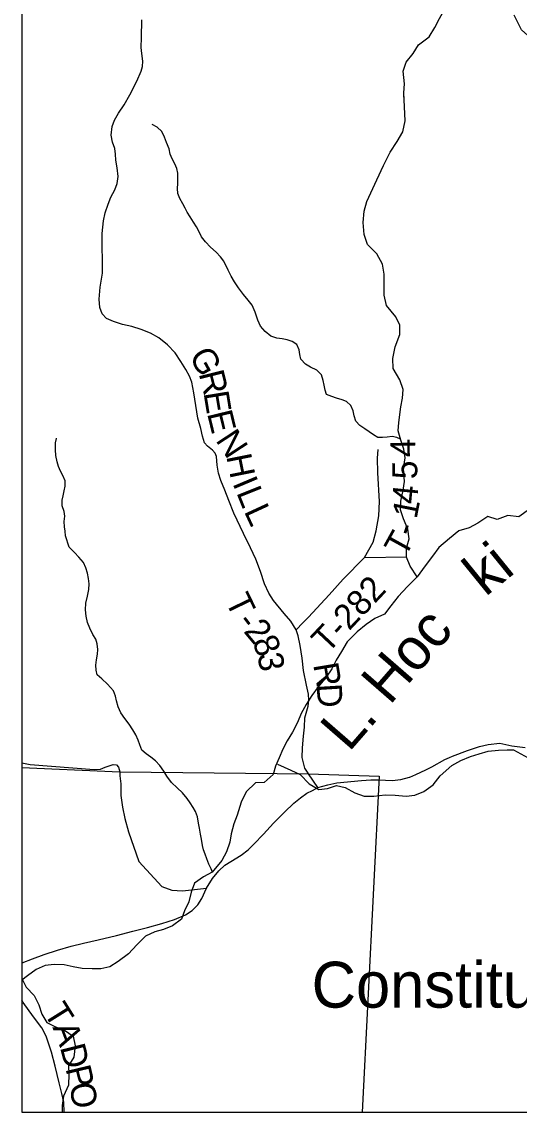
# Model space of a CAD drawing. Extents: x -84548 to 2262448, y -162180 to 525962.
# Drawn here: x 31945 to 37900, y 134968 to 148023 of the extents above; entities that cross this region are included whole.
import ezdxf

# ---------------------------------------------------------------- set-up
doc = ezdxf.new("R2010")
doc.units = 0
for name, color, linetype in [('GM_X_Adjacent_County_Text', 7, 'Continuous'), ('GM_X_County', 7, 'Continuous'), ('GM_X_Hydro', 7, 'Continuous'), ('GM_X_Minor_Lake', 7, 'Continuous'), ('GM_X_Minor_River_Text', 7, 'Continuous'), ('GM_X_State_Route', 7, 'Continuous'), ('GM_X_Township_Road', 7, 'Continuous'), ('GM_X_Unincorporated_Text', 7, 'Continuous')]:
    doc.layers.add(name, color=color, linetype=linetype)

msp = doc.modelspace()

# ---------------------------------------------------------------- linework, layer by layer
at = {"layer": 'GM_X_County'}
for p, q in [((31945, 170872), (31945, 134968)), ((31945, 134968), (67849, 134968))]:
    msp.add_line(p, q, dxfattribs=at)
at = {"layer": 'GM_X_Hydro'}
for p, q in [((31945, 139094), (33119, 139045)), ((33119, 139045), (35377, 139018)), ((35377, 139018), (36222, 138993)), ((36222, 138993), (36022, 134968))]:
    msp.add_line(p, q, dxfattribs=at)
at = {"layer": 'GM_X_Minor_Lake'}
for points in [[(35229, 140745), (35168, 140848), (35087, 140940), (34958, 141093), (34903, 141181), (34852, 141296), (34801, 141442), (34746, 141590), (34685, 141726), (34599, 141895), (34485, 142141), (34422, 142293), (34375, 142416), (34328, 142530), (34302, 142618), (34285, 142714), (34278, 142820), (34262, 142858), (34227, 142896), (34169, 142943), (34133, 142983), (34110, 143061), (34087, 143153), (34054, 143277), (34027, 143429), (34004, 143581), (33979, 143707), (33952, 143781), (33908, 143861), (33849, 143956), (33782, 144058), (33689, 144157), (33585, 144239), (33488, 144294), (33376, 144339), (33263, 144373), (33151, 144398), (33043, 144433), (32961, 144470), (32908, 144526), (32880, 144602), (32873, 144702), (32884, 144844), (32910, 145013), (32913, 145169), (32908, 145329), (32907, 145489), (32923, 145641), (32943, 145736), (32980, 145838), (33013, 145924), (33058, 146011), (33086, 146087), (33097, 146171), (33086, 146275), (33070, 146365), (33067, 146439), (33061, 146507), (33030, 146581), (33015, 146667), (33028, 146771), (33056, 146846), (33103, 146930), (33170, 147027), (33239, 147147), (33321, 147311), (33375, 147432), (33392, 147489), (33394, 147553), (33382, 147645), (33373, 147715), (33377, 147833), (33382, 148046)], [(39260, 143170), (38928, 143219), (38700, 143328), (38645, 143458), (38721, 144078), (38863, 144556), (39124, 144970), (39069, 145176), (38939, 145328), (38895, 145415), (38906, 145481), (38993, 145655), (39015, 145774), (38971, 145850), (38873, 145894), (38808, 145959), (38634, 146285), (38460, 146644), (38438, 147155), (38341, 147449), (38221, 147655), (38112, 147764), (37927, 147927), (37840, 148101)], [(36046, 141611), (36152, 141794), (36189, 141928), (36220, 142107), (36226, 142281), (36206, 142622), (36204, 142798), (36211, 142901)], [(35229, 140745), (35310, 140828), (35376, 140895), (35623, 141161), (35792, 141349), (36046, 141611), (36556, 141618)], [(35372, 139027), (35335, 139088), (35302, 139214), (35305, 139329), (35319, 139469), (35331, 139578), (35335, 139688), (35374, 139831), (35381, 139901), (35377, 139973), (35354, 140081), (35318, 140257), (35301, 140405), (35278, 140557), (35253, 140673), (35229, 140745)], [(35490, 138857), (35377, 139018), (35372, 139027)], [(32454, 134968), (32447, 135089), (32426, 135193), (32393, 135318), (32346, 135518), (32300, 135688), (32235, 135880), (32184, 135980), (32087, 136111), (31963, 136282), (31945, 136309)]]:
    msp.add_lwpolyline(points, dxfattribs=at)
at = {"layer": 'GM_X_Minor_River_Text'}
for points in [[(37065, 139216), (37103, 139232), (37282, 139299), (37425, 139348), (37530, 139369), (37667, 139387), (37811, 139356), (37973, 139335)], [(36589, 138979), (36661, 139013), (36783, 139067), (36854, 139105), (37010, 139192), (37065, 139216)], [(31945, 139152), (32047, 139131), (32812, 139073), (32886, 139075), (32944, 139100), (33038, 139131), (33077, 139127), (33103, 139100), (33119, 139045), (33119, 138995), (33130, 138901), (33132, 138761), (33152, 138622), (33177, 138484), (33224, 138326), (33346, 137968), (33620, 137670), (33740, 137628), (33869, 137620), (34158, 137652)], [(31945, 136754), (31951, 136756), (32074, 136803), (32212, 136858), (32372, 136907), (32538, 136955), (32685, 136992), (32861, 137033), (33077, 137082), (33273, 137135), (33452, 137178), (33622, 137229), (33772, 137277), (33906, 137332), (33983, 137384), (34053, 137451), (34101, 137527), (34158, 137652), (34227, 137768), (34303, 137860), (34375, 137925), (34446, 137969), (34570, 138046), (34654, 138110), (34725, 138177), (34839, 138297), (34960, 138428), (35091, 138559), (35201, 138667), (35280, 138734), (35358, 138788), (35424, 138819), (35490, 138857), (35609, 138886), (35718, 138910), (36014, 138940), (36125, 138947), (36220, 138948), (36380, 138940), (36481, 138950), (36588, 138979), (36589, 138979)]]:
    msp.add_lwpolyline(points, dxfattribs=at)
at = {"layer": 'GM_X_State_Route'}
for points in [[(36521, 147066), (36519, 147173), (36527, 147280), (36509, 147430), (36545, 147538), (36629, 147644), (36694, 147749), (36822, 147841), (36891, 147953), (36947, 148061), (37011, 148178), (37033, 148278), (37027, 148392), (37041, 148502), (37059, 148611), (37168, 148713), (37266, 148827), (37351, 148941), (37423, 149048), (37478, 149148), (37522, 149268), (37524, 149274)], [(36679, 141379), (36595, 141505), (36549, 141615), (36551, 141721), (36581, 141831), (36565, 141947), (36513, 142071), (36479, 142180), (36481, 142284), (36511, 142416), (36527, 142520), (36513, 142674), (36533, 142804), (36517, 142908), (36481, 143016), (36451, 143124), (36457, 143226), (36481, 143414), (36503, 143516), (36509, 143622), (36471, 143738), (36391, 143874), (36387, 143992), (36417, 144132), (36471, 144280), (36469, 144390), (36423, 144490), (36313, 144625), (36285, 144749), (36283, 144891), (36285, 145003), (36263, 145123), (36197, 145243), (36082, 145355), (36042, 145477), (36032, 145619), (36042, 145755), (36074, 145873), (36195, 146131), (36275, 146301), (36357, 146461), (36439, 146589), (36507, 146707), (36533, 146839), (36519, 147173)], [(36478, 143028), (36434, 143045), (36378, 143057), (36318, 143051), (36264, 143047), (36208, 143047), (36156, 143079), (36104, 143114), (36051, 143148), (35993, 143190), (35945, 143240), (35924, 143306), (35914, 143364), (35884, 143428), (35833, 143478), (35781, 143498), (35711, 143516), (35655, 143536), (35595, 143562), (35578, 143614), (35564, 143674), (35554, 143730), (35535, 143796), (35479, 143852), (35403, 143889), (35340, 143925), (35284, 143983), (35274, 144041), (35267, 144095), (35239, 144161), (35181, 144195), (35124, 144215), (35064, 144229), (34998, 144235), (34928, 144261), (34860, 144314), (34801, 144380), (34769, 144452), (34740, 144548), (34702, 144630), (34657, 144690), (34601, 144758), (34540, 144838), (34492, 144910), (34450, 144978), (34415, 145050), (34364, 145156), (34326, 145210), (34272, 145264), (34205, 145324), (34145, 145388), (34098, 145450), (34064, 145518), (34038, 145568), (34001, 145625), (33959, 145689), (33925, 145743), (33900, 145793), (33872, 145843), (33837, 145907), (33815, 145969), (33809, 146029), (33812, 146085), (33814, 146145), (33813, 146209), (33801, 146267), (33777, 146323), (33744, 146383), (33720, 146437), (33709, 146503), (33679, 146579), (33654, 146643), (33620, 146711), (33564, 146761), (33506, 146793)], [(34227, 137844), (34214, 137881), (34186, 137939), (34161, 138001), (34141, 138057), (34121, 138109), (34108, 138163), (34096, 138237), (34085, 138297), (34073, 138369), (34062, 138427), (34048, 138503), (34024, 138567), (33997, 138617), (33959, 138673), (33924, 138725), (33870, 138791), (33806, 138853), (33737, 138915), (33683, 138991), (33644, 139053), (33596, 139119), (33544, 139174), (33489, 139218), (33435, 139258), (33383, 139302), (33358, 139366), (33338, 139422), (33309, 139486), (33275, 139546), (33231, 139612), (33180, 139680), (33130, 139750), (33097, 139820), (33077, 139892), (33066, 139950), (33042, 140014), (32971, 140094), (32903, 140156), (32847, 140206), (32836, 140260), (32832, 140322), (32840, 140384), (32853, 140452), (32857, 140508), (32848, 140574), (32830, 140630), (32797, 140688), (32759, 140762), (32731, 140832), (32714, 140906), (32706, 140982), (32713, 141062), (32730, 141146), (32746, 141226), (32753, 141296), (32745, 141358), (32730, 141422), (32712, 141486), (32684, 141548), (32629, 141612), (32575, 141668), (32514, 141732), (32470, 141868), (32463, 141924), (32455, 141978), (32454, 142040), (32460, 142106), (32454, 142162), (32427, 142228), (32427, 142296), (32440, 142348), (32452, 142406), (32463, 142462), (32463, 142528), (32437, 142592), (32410, 142644), (32386, 142698), (32370, 142754), (32353, 142830), (32347, 142900), (32348, 142984), (32362, 143036), (32362, 143038)], [(38025, 142187), (37896, 142097), (37764, 142111), (37636, 142065), (37524, 142099), (37406, 142021), (37300, 141965), (37176, 141929), (37066, 141835), (36938, 141731), (36862, 141625), (36774, 141511), (36679, 141379), (36563, 141263), (36449, 141141), (36365, 141031), (36289, 140931), (36173, 140881), (36069, 140809), (35959, 140719), (35841, 140601), (35771, 140485), (35707, 140381), (35655, 140276), (35589, 140176), (35494, 140060), (35418, 139956), (35348, 139850), (35288, 139740), (35244, 139634), (35184, 139520), (35122, 139416), (35072, 139314), (35026, 139210), (34982, 139110), (34956, 139010), (34846, 138916), (34742, 138910), (34632, 138802), (34572, 138680), (34524, 138524), (34484, 138422), (34452, 138302), (34436, 138202), (34396, 138084), (34339, 137981), (34225, 137843), (34119, 137785), (34011, 137709), (33971, 137603), (33943, 137485), (33893, 137379), (33859, 137279), (33751, 137201)], [(35008, 139134), (35165, 139062), (35279, 139010), (35387, 138900), (35500, 138832), (35604, 138842), (35714, 138878), (35816, 138854), (35934, 138790), (36042, 138752), (36158, 138750), (36296, 138768), (36414, 138764), (36548, 138750), (36652, 138762), (36759, 138806), (36869, 138886), (36953, 138994), (37095, 139120), (37203, 139178), (37315, 139226), (37419, 139260), (37529, 139290), (37651, 139302), (37757, 139308), (37831, 139306)], [(37831, 139306), (38008, 139212), (38062, 139180), (38114, 139149), (38166, 139107), (38230, 139065), (38293, 139035), (38351, 139025), (38415, 139021), (38481, 139039), (38540, 139073), (38578, 139084)], [(33751, 137201), (33641, 137157), (33537, 137129), (33425, 137075), (33323, 136971), (33221, 136865), (33099, 136771), (32998, 136709), (32892, 136685), (32786, 136685), (32668, 136689), (32562, 136709), (32452, 136733), (32334, 136737), (32226, 136723), (32116, 136675), (32014, 136601), (31945, 136551)], [(31951, 136560), (31999, 136467), (32095, 136367), (32151, 136255), (32185, 136141), (32243, 136041), (32349, 135991), (32457, 135949), (32559, 135879), (32585, 135763), (32567, 135627), (32505, 135525), (32509, 135425), (32503, 135291), (32443, 135162), (32427, 135050), (32430, 134968)]]:
    msp.add_lwpolyline(points, dxfattribs=at)

# ---------------------------------------------------------------- texts
at = {"layer": 'GM_X_Adjacent_County_Text'}
msp.add_text('Constitution', height=550, rotation=0, dxfattribs=at).set_placement((35415, 136220))
at = {"layer": 'GM_X_Township_Road'}
for s, rotation, p in [('G', 298.6704, (33942, 144026)), ('R', 284.0789, (34062, 143813)), ('E', 279.2802, (34120, 143581)), ('E', 283.673, (34162, 143335)), ('N', 303.2894, (34259, 143014)), ('4', 90.5299, (36659, 142811)), ('H', 281.3746, (34392, 142822)), ('5', 89.3103, (36679, 142545)), ('I', 292.874, (34464, 142500)), ('L', 291.8691, (34511, 142388)), ('4', 84.3632, (36673, 142240)), ('L', 294.7798, (34601, 142164)), ('1', 78.8224, (36671, 142062)), ('T', 61.1056, (36533, 141599)), ('-', 72.1691, (36637, 141848)), ('T-282', 46.7637, (35605, 140450)), ('T', 295.7299, (34376, 141091)), ('-', 307.3867, (34508, 140832)), ('2', 309.8199, (34592, 140723)), ('8', 293.311, (34698, 140601)), ('3', 279.0615, (34766, 140450)), ('R', 279.6311, (35433, 140327)), ('D', 273.5613, (35474, 140092)), ('T', 302.0169, (32198, 136162)), ('A', 290.8378, (32310, 135985)), ('D', 284.4053, (32401, 135747)), ('P', 283.5145, (32467, 135493)), ('O', 279.537, (32513, 135301))]:
    msp.add_text(s, height=300, rotation=rotation, dxfattribs=at).set_placement(p)
at = {"layer": 'GM_X_Unincorporated_Text'}
for s, rotation, p in [('ki', 39.1063, (37494, 141132)), ('L. Hoc', 49.0137, (35861, 139270))]:
    msp.add_text(s, height=500, rotation=rotation, dxfattribs=at).set_placement(p)

doc.saveas('drawing.dxf')
